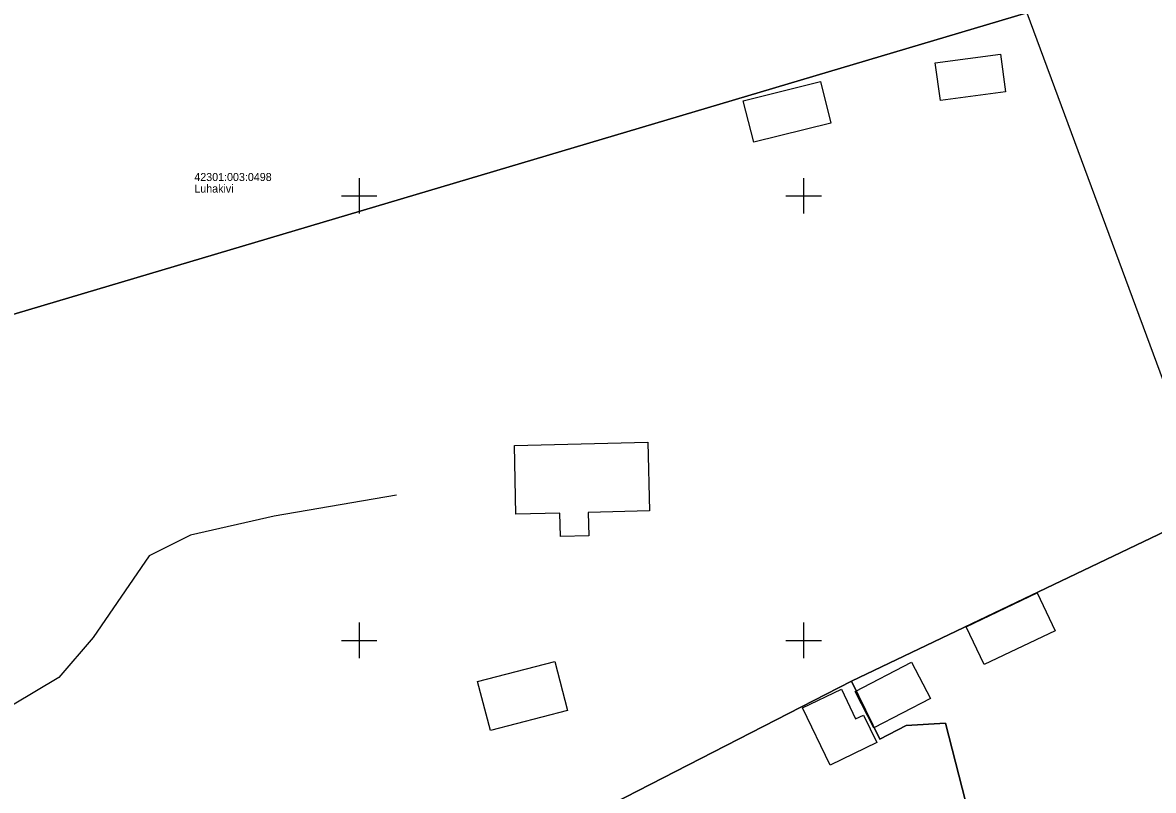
# Model space of a CAD drawing. Extents: x 597961 to 601397, y 6602961 to 6613501.
# Drawn here: x 599962.1 to 600089.3, y 6608583.1 to 6608669.5 of the extents above; entities that cross this region are included whole.
import ezdxf

# ---------------------------------------------------------------- set-up
doc = ezdxf.new("R2010")
doc.units = 0
for name, color, linetype in [('Hoone Elu- või ühiskondlik hoone', 7, 'Continuous'), ('Hoone Kõrval- või tootmishoone', 7, 'Continuous'), ('PIIR', 7, 'Continuous'), ('Tee Rada Pinnas', 7, 'Continuous'), ('VORK', 7, 'Continuous')]:
    doc.layers.add(name, color=color, linetype=linetype)

msp = doc.modelspace()

# ---------------------------------------------------------------- linework, layer by layer
at = {"layer": 'Hoone Elu- või ühiskondlik hoone'}
msp.add_lwpolyline([(600017.64, 6608614.2), (600017.46, 6608621.93), (600032.48, 6608622.29), (600032.66, 6608614.56), (600025.76, 6608614.4), (600025.82, 6608611.77), (600022.64, 6608611.69), (600022.58, 6608614.32)], close=True, dxfattribs=at)
at = {"layer": 'Hoone Kõrval- või tootmishoone'}
for points in [[(600064.81, 6608664.95), (600072.16, 6608665.93), (600072.72, 6608661.7), (600065.38, 6608660.71)], [(600053.05, 6608658.18), (600044.38, 6608656.02), (600043.21, 6608660.7), (600051.88, 6608662.86)], [(600070.31, 6608597.27), (600068.28, 6608601.52), (600076.26, 6608605.34), (600078.29, 6608601.09)], [(600013.33, 6608595.38), (600022.02, 6608597.63), (600023.45, 6608592.13), (600014.76, 6608589.87)], [(600057.9, 6608590.17), (600055.79, 6608594.25), (600062.15, 6608597.54), (600064.26, 6608593.45)], [(600049.88, 6608592.43), (600054.25, 6608594.52), (600055.85, 6608591.18), (600056.73, 6608591.6), (600058.22, 6608588.5), (600052.97, 6608585.98)]]:
    msp.add_lwpolyline(points, close=True, dxfattribs=at)
at = {"layer": 'PIIR'}
for points in [[(599886.06, 6608744.32), (599936.05, 6608820.15), (599947.56, 6608694.74), (599950.92, 6608633.67), (600075.11, 6608670.57), (600095.81, 6608614.74), (600055.37, 6608595.41), (599986.13, 6608559.86), (599952.7, 6608565.75), (599912.64, 6608572.78)], [(599947.56, 6608694.74), (600066.58, 6608687.52), (600075.11, 6608670.57), (599950.92, 6608633.67)], [(600055.37, 6608595.41), (600095.81, 6608614.74), (600112.81, 6608538.34), (600012.71, 6608507.74), (600010.13, 6608512.24), (600002.11, 6608541.52), (600071.6, 6608568.21), (600070.88, 6608571.52), (600065.95, 6608590.68), (600061.55, 6608590.42), (600058.57, 6608588.9)], [(600055.37, 6608595.41), (600058.57, 6608588.9), (600061.55, 6608590.42), (600065.95, 6608590.68), (600070.88, 6608571.52), (600071.6, 6608568.21), (600002.11, 6608541.52), (599986.13, 6608559.86)]]:
    msp.add_lwpolyline(points, close=True, dxfattribs=at)
at = {"layer": 'Tee Rada Pinnas'}
msp.add_lwpolyline([(600004.22, 6608616.32), (599990.44, 6608613.98), (599981.04, 6608611.82), (599976.37, 6608609.52), (599970.1, 6608600.32), (599966.23, 6608595.82), (599953.23, 6608588.11), (599944.01, 6608581.45), (599934.46, 6608575.18), (599927.54, 6608571.08), (599924.96, 6608565.55)], dxfattribs=at)
at = {"layer": 'VORK'}
for p, q in [((600000, 6608652), (600000, 6608648)), ((600050, 6608652), (600050, 6608648)), ((599998, 6608650), (600002, 6608650)), ((600048, 6608650), (600052, 6608650)), ((600000, 6608602), (600000, 6608598)), ((600050, 6608602), (600050, 6608598)), ((599998, 6608600), (600002, 6608600)), ((600048, 6608600), (600052, 6608600))]:
    msp.add_line(p, q, dxfattribs=at)

# ---------------------------------------------------------------- texts
at = {"layer": 'PIIR'}
for s, p in [('42301:003:0498', (599981.46, 6608651.67)), ('Luhakivi', (599981.46, 6608650.37))]:
    msp.add_text(s, height=0.9, dxfattribs=at).set_placement(p)

doc.saveas('drawing.dxf')
